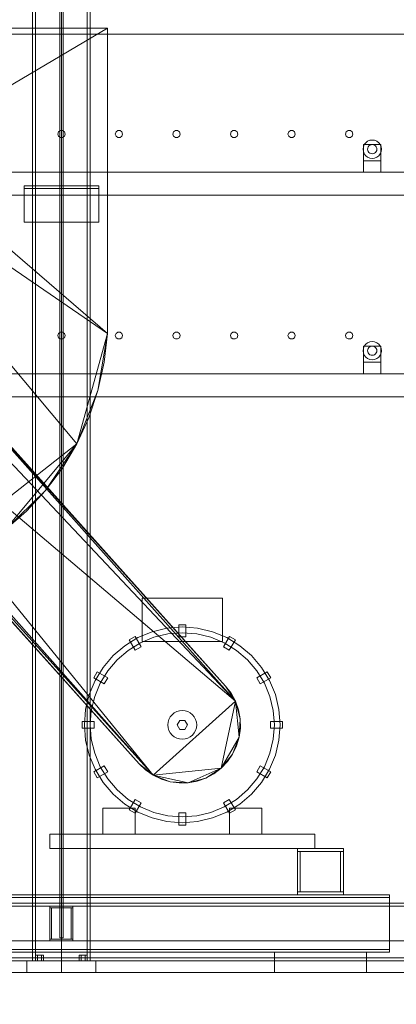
# Model space of a CAD drawing. Header units: millimetres. Extents: x -4395 to 65662, y -65530 to 6847.
# Tile 1000 of 1034: x 58389 to 59043, y -55 to 1655. Entities that reach past the tile are written whole.
import ezdxf

# ---------------------------------------------------------------- set-up
doc = ezdxf.new("R2010")
doc.units = ezdxf.units.MM
for name, color, linetype, lineweight in [('COTAS_O', 1, 'Continuous', 0), ('COTAS_P', 1, 'Continuous', 0), ('lateral_secador', 7, 'Continuous', 0)]:
    doc.layers.add(name, color=color, linetype=linetype, lineweight=lineweight)
doc.dimstyles.new('R19_100', dxfattribs={"dimtxt": 250, "dimasz": 150, "dimexe": 150, "dimexo": 80, "dimgap": 100, "dimtad": 1, "dimtih": 1, "dimtoh": 1, "dimdsep": 46, "dimcen": 0.09, "dimadec": 0, "dimazin": 0, "dimtfac": 1, "dimtdec": 4, "dimtofl": 0, "dimtmove": 0, "dimatfit": 3, "dimfxl": 1, "dimtolj": 1, "dimtzin": 0, "dimarcsym": 0})

# ---------------------------------------------------------------- blocks, each defined once
blk = doc.blocks.new('DIM_R33_28')
at = {"layer": 'COTAS_O'}
for p, q in [((40461.1, 0), (40461.1, -900)), ((60461.1, 0), (60461.1, -900)), ((40461.1, -900), (40611.1, -855)), ((60461.1, -900), (60311.1, -855)), ((40461.1, -900), (60461.1, -900)), ((40461.1, -900), (40611.1, -945)), ((60461.1, -900), (60311.1, -945))]:
    blk.add_line(p, q, dxfattribs=at)
blk.add_text('20000 O', height=250, dxfattribs=at).set_placement((50461.1, -800))
blk = doc.blocks.new('DIM_R33_30')
at = {"layer": 'COTAS_P'}
for p, q in [((112.7, 0), (112.7, -2500)), ((65298.1, 0), (65298.1, -2500)), ((112.7, -2500), (262.7, -2455)), ((65298.1, -2500), (65148.1, -2455)), ((112.7, -2500), (65298.1, -2500)), ((112.7, -2500), (262.7, -2545)), ((65298.1, -2500), (65148.1, -2545))]:
    blk.add_line(p, q, dxfattribs=at)
blk.add_text('65185.39 P', height=250, dxfattribs=at).set_placement((32705.4, -2400))

msp = doc.modelspace()

# ---------------------------------------------------------------- linework, layer by layer
at = {"layer": 'lateral_secador'}
for p, q in [((58411.134, 2925), (58411.134, 20)), ((58416.134, 20), (58416.134, 2925)), ((58458.134, 2925), (58458.134, 60)), ((58461.134, 0), (58461.134, 2925)), ((58464.134, 60), (58464.134, 2925)), ((58506.134, 2925), (58506.134, 20)), ((58511.134, 20), (58511.134, 2925)), ((40811.134, 1630), (60111.134, 1630)), ((58541.134, 1640), (58101.134, 1640)), ((58175.71, 1424.797), (58541.134, 1640)), ((58541.134, 1110), (58541.134, 1640)), ((58035.915, 1456.166), (58541.134, 1110)), ((58035.915, 1456.166), (58488.042, 918.439)), ((58455.997, 1460.082), (58454.784, 1456.35)), ((58454.784, 1456.35), (58455.997, 1452.618)), ((58459.172, 1462.389), (58455.997, 1460.082)), ((58463.096, 1462.389), (58459.172, 1462.389)), ((58466.271, 1460.082), (58463.096, 1462.389)), ((58467.484, 1456.35), (58466.271, 1460.082)), ((58466.271, 1452.618), (58467.484, 1456.35)), ((58555.997, 1460.082), (58554.784, 1456.35)), ((58554.784, 1456.35), (58555.997, 1452.618)), ((58559.172, 1462.389), (58555.997, 1460.082)), ((58563.096, 1462.389), (58559.172, 1462.389)), ((58566.271, 1460.082), (58563.096, 1462.389)), ((58567.484, 1456.35), (58566.271, 1460.082)), ((58566.271, 1452.618), (58567.484, 1456.35)), ((58655.997, 1460.082), (58654.784, 1456.35)), ((58654.784, 1456.35), (58655.997, 1452.618)), ((58659.172, 1462.389), (58655.997, 1460.082)), ((58663.096, 1462.389), (58659.172, 1462.389)), ((58666.271, 1460.082), (58663.096, 1462.389)), ((58667.484, 1456.35), (58666.271, 1460.082)), ((58666.271, 1452.618), (58667.484, 1456.35)), ((58755.997, 1460.082), (58754.784, 1456.35)), ((58754.784, 1456.35), (58755.997, 1452.618)), ((58759.172, 1462.389), (58755.997, 1460.082)), ((58763.096, 1462.389), (58759.172, 1462.389)), ((58766.271, 1460.082), (58763.096, 1462.389)), ((58767.484, 1456.35), (58766.271, 1460.082)), ((58766.271, 1452.618), (58767.484, 1456.35)), ((58855.997, 1460.082), (58854.784, 1456.35)), ((58854.784, 1456.35), (58855.997, 1452.618)), ((58859.172, 1462.389), (58855.997, 1460.082)), ((58863.096, 1462.389), (58859.172, 1462.389)), ((58866.271, 1460.082), (58863.096, 1462.389)), ((58867.484, 1456.35), (58866.271, 1460.082)), ((58866.271, 1452.618), (58867.484, 1456.35)), ((58955.997, 1460.082), (58954.784, 1456.35)), ((58954.784, 1456.35), (58955.997, 1452.618)), ((58959.172, 1462.389), (58955.997, 1460.082)), ((58963.096, 1462.389), (58959.172, 1462.389)), ((58966.271, 1460.082), (58963.096, 1462.389)), ((58967.484, 1456.35), (58966.271, 1460.082)), ((58966.271, 1452.618), (58967.484, 1456.35)), ((58455.997, 1452.618), (58459.172, 1450.311)), ((58459.172, 1450.311), (58463.096, 1450.311)), ((58463.096, 1450.311), (58466.271, 1452.618)), ((58555.997, 1452.618), (58559.172, 1450.311)), ((58559.172, 1450.311), (58563.096, 1450.311)), ((58563.096, 1450.311), (58566.271, 1452.618)), ((58655.997, 1452.618), (58659.172, 1450.311)), ((58659.172, 1450.311), (58663.096, 1450.311)), ((58663.096, 1450.311), (58666.271, 1452.618)), ((58755.997, 1452.618), (58759.172, 1450.311)), ((58759.172, 1450.311), (58763.096, 1450.311)), ((58763.096, 1450.311), (58766.271, 1452.618)), ((58855.997, 1452.618), (58859.172, 1450.311)), ((58859.172, 1450.311), (58863.096, 1450.311)), ((58863.096, 1450.311), (58866.271, 1452.618)), ((58955.997, 1452.618), (58959.172, 1450.311)), ((58959.172, 1450.311), (58963.096, 1450.311)), ((58963.096, 1450.311), (58966.271, 1452.618)), ((58987.277, 1438), (58985.679, 1434.141)), ((58986.134, 1438), (59016.134, 1438)), ((58986.134, 1438), (58986.134, 1410)), ((58989.82, 1441.314), (58987.277, 1438)), ((58993.134, 1443.856), (58989.82, 1441.314)), ((58996.993, 1445.455), (58993.134, 1443.856)), ((58997.134, 1436.928), (58995.477, 1435.657)), ((59001.134, 1446), (58996.993, 1445.455)), ((58999.063, 1437.727), (58997.134, 1436.928)), ((59001.134, 1438), (58999.063, 1437.727)), ((59005.275, 1445.455), (59001.134, 1446)), ((59003.204, 1437.727), (59001.134, 1438)), ((59005.134, 1436.928), (59003.204, 1437.727)), ((59006.791, 1435.657), (59005.134, 1436.928)), ((59009.134, 1443.856), (59005.275, 1445.455)), ((59012.448, 1441.314), (59009.134, 1443.856)), ((59014.99, 1438), (59012.448, 1441.314)), ((59016.589, 1434.141), (59014.99, 1438)), ((59016.134, 1410), (59016.134, 1438)), ((58175.71, 1424.797), (58541.134, 1110)), ((58985.679, 1434.141), (58985.134, 1430)), ((58985.134, 1430), (58985.679, 1425.859)), ((58985.679, 1425.859), (58987.277, 1422)), ((58987.277, 1422), (58989.82, 1418.686)), ((58993.406, 1432.071), (58993.134, 1430)), ((58993.134, 1430), (58993.406, 1427.929)), ((58994.206, 1434), (58993.406, 1432.071)), ((58993.406, 1427.929), (58994.206, 1426)), ((58995.477, 1435.657), (58994.206, 1434)), ((58994.206, 1426), (58995.477, 1424.343)), ((58995.477, 1424.343), (58997.134, 1423.072)), ((58997.134, 1423.072), (58999.063, 1422.273)), ((58999.063, 1422.273), (59001.134, 1422)), ((59001.134, 1422), (59003.204, 1422.273)), ((59003.204, 1422.273), (59005.134, 1423.072)), ((59005.134, 1423.072), (59006.791, 1424.343)), ((59008.062, 1434), (59006.791, 1435.657)), ((59006.791, 1424.343), (59008.062, 1426)), ((59008.861, 1432.071), (59008.062, 1434)), ((59008.062, 1426), (59008.861, 1427.929)), ((59009.134, 1430), (59008.861, 1432.071)), ((59008.861, 1427.929), (59009.134, 1430)), ((59012.448, 1418.686), (59014.99, 1422)), ((59014.99, 1422), (59016.589, 1425.859)), ((59017.134, 1430), (59016.589, 1434.141)), ((59016.589, 1425.859), (59017.134, 1430)), ((58986.134, 1410), (59016.134, 1410)), ((58986.134, 1410), (58986.134, 1390)), ((58989.82, 1418.686), (58993.134, 1416.144)), ((58993.134, 1416.144), (58996.993, 1414.545)), ((58996.993, 1414.545), (59001.134, 1414)), ((59001.134, 1414), (59005.275, 1414.545)), ((59005.275, 1414.545), (59009.134, 1416.144)), ((59009.134, 1416.144), (59012.448, 1418.686)), ((59016.134, 1390), (59016.134, 1410)), ((40811.134, 1390), (60111.134, 1390)), ((58986.134, 1390), (59016.134, 1390)), ((58396.134, 1366.5), (58526.134, 1366.5)), ((58396.134, 1366.5), (58396.134, 1303.5)), ((58396.134, 1366.5), (58396.134, 1361.5)), ((58396.134, 1361.5), (58526.134, 1361.5)), ((58526.134, 1303.5), (58526.134, 1366.5)), ((58526.134, 1361.5), (58526.134, 1366.5)), ((40811.134, 1350), (60111.134, 1350)), ((58396.134, 1303.5), (58526.134, 1303.5)), ((58066.607, 1210.852), (58763.478, 470.91)), ((58124.841, 1188.374), (58746.316, 497.443)), ((58124.841, 1188.374), (58763.478, 470.91)), ((58746.316, 497.443), (58136.316, 1177.443)), ((58620.472, 342.625), (57966.909, 1146.37)), ((57966.909, 1146.37), (58763.478, 470.91)), ((58459.172, 1112.389), (58455.997, 1110.082)), ((58463.096, 1112.389), (58459.172, 1112.389)), ((58466.271, 1110.082), (58463.096, 1112.389)), ((58559.172, 1112.389), (58555.997, 1110.082)), ((58563.096, 1112.389), (58559.172, 1112.389)), ((58566.271, 1110.082), (58563.096, 1112.389)), ((58659.172, 1112.389), (58655.997, 1110.082)), ((58663.096, 1112.389), (58659.172, 1112.389)), ((58666.271, 1110.082), (58663.096, 1112.389)), ((58759.172, 1112.389), (58755.997, 1110.082)), ((58763.096, 1112.389), (58759.172, 1112.389)), ((58766.271, 1110.082), (58763.096, 1112.389)), ((58859.172, 1112.389), (58855.997, 1110.082)), ((58863.096, 1112.389), (58859.172, 1112.389)), ((58866.271, 1110.082), (58863.096, 1112.389)), ((58959.172, 1112.389), (58955.997, 1110.082)), ((58963.096, 1112.389), (58959.172, 1112.389)), ((58966.271, 1110.082), (58963.096, 1112.389)), ((58455.997, 1110.082), (58454.784, 1106.35)), ((58454.784, 1106.35), (58455.997, 1102.618)), ((58455.997, 1102.618), (58459.172, 1100.311)), ((58459.172, 1100.311), (58463.096, 1100.311)), ((58463.096, 1100.311), (58466.271, 1102.618)), ((58467.484, 1106.35), (58466.271, 1110.082)), ((58466.271, 1102.618), (58467.484, 1106.35)), ((58541.134, 1110), (58488.042, 918.439)), ((58541.134, 1110), (58524.591, 1010.784)), ((58535.464, 1059.797), (58541.134, 1110)), ((58555.997, 1110.082), (58554.784, 1106.35)), ((58554.784, 1106.35), (58555.997, 1102.618)), ((58555.997, 1102.618), (58559.172, 1100.311)), ((58559.172, 1100.311), (58563.096, 1100.311)), ((58563.096, 1100.311), (58566.271, 1102.618)), ((58567.484, 1106.35), (58566.271, 1110.082)), ((58566.271, 1102.618), (58567.484, 1106.35)), ((58655.997, 1110.082), (58654.784, 1106.35)), ((58654.784, 1106.35), (58655.997, 1102.618)), ((58655.997, 1102.618), (58659.172, 1100.311)), ((58659.172, 1100.311), (58663.096, 1100.311)), ((58663.096, 1100.311), (58666.271, 1102.618)), ((58667.484, 1106.35), (58666.271, 1110.082)), ((58666.271, 1102.618), (58667.484, 1106.35)), ((58755.997, 1110.082), (58754.784, 1106.35)), ((58754.784, 1106.35), (58755.997, 1102.618)), ((58755.997, 1102.618), (58759.172, 1100.311)), ((58759.172, 1100.311), (58763.096, 1100.311)), ((58763.096, 1100.311), (58766.271, 1102.618)), ((58767.484, 1106.35), (58766.271, 1110.082)), ((58766.271, 1102.618), (58767.484, 1106.35)), ((58855.997, 1110.082), (58854.784, 1106.35)), ((58854.784, 1106.35), (58855.997, 1102.618)), ((58855.997, 1102.618), (58859.172, 1100.311)), ((58859.172, 1100.311), (58863.096, 1100.311)), ((58863.096, 1100.311), (58866.271, 1102.618)), ((58867.484, 1106.35), (58866.271, 1110.082)), ((58866.271, 1102.618), (58867.484, 1106.35)), ((58955.997, 1110.082), (58954.784, 1106.35)), ((58954.784, 1106.35), (58955.997, 1102.618)), ((58955.997, 1102.618), (58959.172, 1100.311)), ((58959.172, 1100.311), (58963.096, 1100.311)), ((58963.096, 1100.311), (58966.271, 1102.618)), ((58967.484, 1106.35), (58966.271, 1110.082)), ((58966.271, 1102.618), (58967.484, 1106.35)), ((58996.993, 1095.455), (58993.134, 1093.856)), ((59001.134, 1096), (58996.993, 1095.455)), ((59005.275, 1095.455), (59001.134, 1096)), ((59009.134, 1093.856), (59005.275, 1095.455)), ((58620.472, 342.625), (57963.526, 1084.04)), ((58985.679, 1084.141), (58985.134, 1080)), ((58985.134, 1080), (58985.679, 1075.859)), ((58987.277, 1088), (58985.679, 1084.141)), ((58986.134, 1088), (59016.134, 1088)), ((58986.134, 1088), (58986.134, 1060)), ((58989.82, 1091.314), (58987.277, 1088)), ((58993.134, 1093.856), (58989.82, 1091.314)), ((58993.406, 1082.071), (58993.134, 1080)), ((58993.134, 1080), (58993.406, 1077.929)), ((58994.206, 1084), (58993.406, 1082.071)), ((58993.406, 1077.929), (58994.206, 1076)), ((58995.477, 1085.657), (58994.206, 1084)), ((58997.134, 1086.928), (58995.477, 1085.657)), ((58999.063, 1087.727), (58997.134, 1086.928)), ((59001.134, 1088), (58999.063, 1087.727)), ((59003.204, 1087.727), (59001.134, 1088)), ((59005.134, 1086.928), (59003.204, 1087.727)), ((59006.791, 1085.657), (59005.134, 1086.928)), ((59008.062, 1084), (59006.791, 1085.657)), ((59008.861, 1082.071), (59008.062, 1084)), ((59008.062, 1076), (59008.861, 1077.929)), ((59009.134, 1080), (59008.861, 1082.071)), ((59008.861, 1077.929), (59009.134, 1080)), ((59012.448, 1091.314), (59009.134, 1093.856)), ((59014.99, 1088), (59012.448, 1091.314)), ((59016.589, 1084.141), (59014.99, 1088)), ((59016.134, 1060), (59016.134, 1088)), ((59017.134, 1080), (59016.589, 1084.141)), ((59016.589, 1075.859), (59017.134, 1080)), ((58985.679, 1075.859), (58987.277, 1072)), ((58987.277, 1072), (58989.82, 1068.686)), ((58989.82, 1068.686), (58993.134, 1066.144)), ((58993.134, 1066.144), (58996.993, 1064.545)), ((58994.206, 1076), (58995.477, 1074.343)), ((58995.477, 1074.343), (58997.134, 1073.072)), ((58996.993, 1064.545), (59001.134, 1064)), ((58997.134, 1073.072), (58999.063, 1072.273)), ((58999.063, 1072.273), (59001.134, 1072)), ((59001.134, 1072), (59003.204, 1072.273)), ((59001.134, 1064), (59005.275, 1064.545)), ((59003.204, 1072.273), (59005.134, 1073.072)), ((59005.134, 1073.072), (59006.791, 1074.343)), ((59005.275, 1064.545), (59009.134, 1066.144)), ((59006.791, 1074.343), (59008.062, 1076)), ((59009.134, 1066.144), (59012.448, 1068.686)), ((59012.448, 1068.686), (59014.99, 1072)), ((59014.99, 1072), (59016.589, 1075.859)), ((58595.952, 362.557), (57976.327, 1055.148)), ((58620.472, 342.625), (57976.327, 1055.148)), ((58524.591, 1010.784), (58535.464, 1059.797)), ((58986.134, 1060), (59016.134, 1060)), ((58986.134, 1060), (58986.134, 1040)), ((59016.134, 1040), (59016.134, 1060)), ((40811.134, 1040), (60111.134, 1040)), ((57985.952, 1042.557), (58595.952, 362.557)), ((58986.134, 1040), (59016.134, 1040)), ((58524.591, 1010.784), (58488.042, 918.439)), ((58508.704, 963.496), (58524.591, 1010.784)), ((40811.134, 1000), (60111.134, 1000)), ((58488.042, 918.439), (58508.704, 963.496)), ((58488.042, 918.439), (58194.571, 686.788)), ((58488.042, 918.439), (58364.169, 769.481)), ((58488.042, 918.439), (58433.61, 836.889)), ((58462.898, 876.09), (58488.042, 918.439)), ((58433.61, 836.889), (58462.898, 876.09)), ((58433.61, 836.889), (58364.169, 769.481)), ((58400.562, 801.235), (58433.61, 836.889)), ((58364.169, 769.481), (58400.562, 801.235)), ((58601.134, 650), (58741.134, 650)), ((58601.134, 650), (58601.134, 575)), ((58741.134, 575), (58741.134, 650)), ((58671.134, 600), (58644.54, 597.907)), ((58665.134, 583), (58665.134, 604)), ((58677.134, 604), (58665.134, 604)), ((58697.728, 597.907), (58671.134, 600)), ((58677.134, 583), (58677.134, 604)), ((58589.33, 583.688), (58578.938, 577.688)), ((58599.83, 565.502), (58589.33, 583.688)), ((58618.601, 591.68), (58593.955, 581.471)), ((58621.691, 582.169), (58598.495, 572.561)), ((58644.54, 597.907), (58618.601, 591.68)), ((58646.104, 588.03), (58621.691, 582.169)), ((58671.134, 590), (58646.104, 588.03)), ((58665.134, 583), (58677.134, 583)), ((58696.163, 588.03), (58671.134, 590)), ((58720.577, 582.169), (58696.163, 588.03)), ((58723.667, 591.68), (58697.728, 597.907)), ((58743.772, 572.561), (58720.577, 582.169)), ((58748.312, 581.471), (58723.667, 591.68)), ((58742.438, 565.502), (58752.938, 583.688)), ((58763.33, 577.688), (58752.938, 583.688)), ((58571.21, 567.533), (58550.926, 550.208)), ((58593.955, 581.471), (58571.21, 567.533)), ((58598.495, 572.561), (58577.088, 559.443)), ((58589.438, 559.502), (58578.938, 577.688)), ((58589.438, 559.502), (58599.83, 565.502)), ((58601.134, 575), (58741.134, 575)), ((58742.438, 565.502), (58752.83, 559.502)), ((58765.18, 559.443), (58743.772, 572.561)), ((58771.057, 567.533), (58748.312, 581.471)), ((58752.83, 559.502), (58763.33, 577.688)), ((58791.342, 550.208), (58771.057, 567.533)), ((58550.926, 550.208), (58533.601, 529.923)), ((58577.088, 559.443), (58557.997, 543.137)), ((58784.271, 543.137), (58765.18, 559.443)), ((58808.667, 529.923), (58791.342, 550.208)), ((58557.997, 543.137), (58541.691, 524.046)), ((58800.577, 524.046), (58784.271, 543.137)), ((58523.445, 522.196), (58517.445, 511.804)), ((58533.601, 529.923), (58519.663, 507.178)), ((58541.632, 511.696), (58523.445, 522.196)), ((58541.691, 524.046), (58528.573, 502.638)), ((58813.695, 502.638), (58800.577, 524.046)), ((58800.636, 511.696), (58818.822, 522.196)), ((58822.605, 507.178), (58808.667, 529.923)), ((58824.822, 511.804), (58818.822, 522.196)), ((58519.663, 507.178), (58509.454, 482.533)), ((58535.632, 501.304), (58517.445, 511.804)), ((58528.573, 502.638), (58518.965, 479.443)), ((58535.632, 501.304), (58541.632, 511.696)), ((58746.316, 497.443), (58763.478, 470.91)), ((58755.941, 484.852), (58746.316, 497.443)), ((58800.636, 511.696), (58806.636, 501.304)), ((58806.636, 501.304), (58824.822, 511.804)), ((58823.303, 479.443), (58813.695, 502.638)), ((58832.813, 482.533), (58822.605, 507.178)), ((58509.454, 482.533), (58503.227, 456.594)), ((58518.965, 479.443), (58513.104, 455.03)), ((58763.478, 470.91), (58755.941, 484.852)), ((58829.164, 455.03), (58823.303, 479.443)), ((58839.041, 456.594), (58832.813, 482.533)), ((58763.478, 470.91), (58620.472, 342.625)), ((58763.478, 470.91), (58738.577, 354.817)), ((58763.478, 470.91), (58771.601, 440.371)), ((58768.741, 455.96), (58763.478, 470.91)), ((58763.478, 470.91), (58769.888, 408.818)), ((58503.227, 456.594), (58501.134, 430)), ((58513.104, 455.03), (58511.134, 430)), ((58653.456, 447.678), (58650.347, 443.889)), ((58657.245, 450.787), (58653.456, 447.678)), ((58661.567, 453.097), (58657.245, 450.787)), ((58666.257, 454.52), (58661.567, 453.097)), ((58671.134, 455), (58666.257, 454.52)), ((58676.011, 454.52), (58671.134, 455)), ((58680.701, 453.097), (58676.011, 454.52)), ((58685.023, 450.787), (58680.701, 453.097)), ((58688.812, 447.678), (58685.023, 450.787)), ((58691.921, 443.889), (58688.812, 447.678)), ((58771.601, 440.371), (58768.741, 455.96)), ((58831.134, 430), (58829.164, 455.03)), ((58841.134, 430), (58839.041, 456.594)), ((58518.134, 436), (58497.134, 436)), ((58497.134, 436), (58497.134, 424)), ((58501.134, 430), (58503.227, 403.406)), ((58511.134, 430), (58513.104, 404.97)), ((58518.134, 424), (58518.134, 436)), ((58646.614, 434.877), (58646.134, 430)), ((58646.134, 430), (58646.614, 425.123)), ((58648.037, 439.567), (58646.614, 434.877)), ((58650.347, 443.889), (58648.037, 439.567)), ((58666.634, 437.794), (58662.134, 430)), ((58662.134, 430), (58666.634, 422.206)), ((58675.634, 437.794), (58666.634, 437.794)), ((58680.134, 430), (58675.634, 437.794)), ((58675.634, 422.206), (58680.134, 430)), ((58694.231, 439.567), (58691.921, 443.889)), ((58695.654, 434.877), (58694.231, 439.567)), ((58696.134, 430), (58695.654, 434.877)), ((58695.654, 425.123), (58696.134, 430)), ((58771.601, 440.371), (58769.888, 408.818)), ((58771.985, 424.527), (58771.601, 440.371)), ((58824.134, 436), (58845.134, 436)), ((58824.134, 436), (58824.134, 424)), ((58829.164, 404.97), (58831.134, 430)), ((58839.041, 403.406), (58841.134, 430)), ((58845.134, 424), (58845.134, 436)), ((58518.134, 424), (58497.134, 424)), ((58646.614, 425.123), (58648.037, 420.433)), ((58648.037, 420.433), (58650.347, 416.111)), ((58650.347, 416.111), (58653.456, 412.322)), ((58653.456, 412.322), (58657.245, 409.213)), ((58666.634, 422.206), (58675.634, 422.206)), ((58685.023, 409.213), (58688.812, 412.322)), ((58688.812, 412.322), (58691.921, 416.111)), ((58691.921, 416.111), (58694.231, 420.433)), ((58694.231, 420.433), (58695.654, 425.123)), ((58769.888, 408.818), (58771.985, 424.527)), ((58824.134, 424), (58845.134, 424)), ((58503.227, 403.406), (58509.454, 377.467)), ((58513.104, 404.97), (58518.965, 380.557)), ((58657.245, 409.213), (58661.567, 406.903)), ((58661.567, 406.903), (58666.257, 405.48)), ((58666.257, 405.48), (58671.134, 405)), ((58671.134, 405), (58676.011, 405.48)), ((58676.011, 405.48), (58680.701, 406.903)), ((58680.701, 406.903), (58685.023, 409.213)), ((58769.888, 408.818), (58738.577, 354.817)), ((58769.888, 408.818), (58758.509, 379.338)), ((58758.509, 379.338), (58765.358, 393.63)), ((58765.358, 393.63), (58769.888, 408.818)), ((58823.303, 380.557), (58829.164, 404.97)), ((58832.813, 377.467), (58839.041, 403.406)), ((58509.454, 377.467), (58519.663, 352.822)), ((58518.965, 380.557), (58528.573, 357.362)), ((58758.509, 379.338), (58738.577, 354.817)), ((58749.507, 366.293), (58758.509, 379.338)), ((58813.695, 357.362), (58823.303, 380.557)), ((58822.605, 352.822), (58832.813, 377.467)), ((58620.472, 342.625), (58595.952, 362.557)), ((58595.952, 362.557), (58607.427, 351.626)), ((58738.577, 354.817), (58749.507, 366.293)), ((58535.632, 358.696), (58517.445, 348.196)), ((58517.445, 348.196), (58523.445, 337.804)), ((58519.663, 352.822), (58533.601, 330.077)), ((58541.632, 348.304), (58523.445, 337.804)), ((58528.573, 357.362), (58541.691, 335.954)), ((58541.632, 348.304), (58535.632, 358.696)), ((58607.427, 351.626), (58620.472, 342.625)), ((58738.577, 354.817), (58620.472, 342.625)), ((58649.952, 331.246), (58620.472, 342.625)), ((58620.472, 342.625), (58634.765, 335.776)), ((58681.505, 329.534), (58620.472, 342.625)), ((58738.577, 354.817), (58681.505, 329.534)), ((58738.577, 354.817), (58712.044, 337.656)), ((58712.044, 337.656), (58725.985, 345.193)), ((58725.985, 345.193), (58738.577, 354.817)), ((58800.577, 335.954), (58813.695, 357.362)), ((58806.636, 358.696), (58800.636, 348.304)), ((58800.636, 348.304), (58818.822, 337.804)), ((58806.636, 358.696), (58824.822, 348.196)), ((58808.667, 330.077), (58822.605, 352.822)), ((58818.822, 337.804), (58824.822, 348.196)), ((58533.601, 330.077), (58550.926, 309.792)), ((58541.691, 335.954), (58557.997, 316.863)), ((58634.765, 335.776), (58649.952, 331.246)), ((58681.505, 329.534), (58649.952, 331.246)), ((58649.952, 331.246), (58665.661, 329.148)), ((58665.661, 329.148), (58681.505, 329.534)), ((58712.044, 337.656), (58681.505, 329.534)), ((58681.505, 329.534), (58697.095, 332.393)), ((58697.095, 332.393), (58712.044, 337.656)), ((58784.271, 316.863), (58800.577, 335.954)), ((58791.342, 309.792), (58808.667, 330.077)), ((58550.926, 309.792), (58571.21, 292.467)), ((58557.997, 316.863), (58577.088, 300.557)), ((58765.18, 300.557), (58784.271, 316.863)), ((58771.057, 292.467), (58791.342, 309.792)), ((58571.21, 292.467), (58593.955, 278.529)), ((58577.088, 300.557), (58598.495, 287.439)), ((58589.438, 300.498), (58578.938, 282.312)), ((58599.83, 294.498), (58589.33, 276.312)), ((58599.83, 294.498), (58589.438, 300.498)), ((58752.83, 300.498), (58742.438, 294.498)), ((58742.438, 294.498), (58752.938, 276.312)), ((58743.772, 287.439), (58765.18, 300.557)), ((58748.312, 278.529), (58771.057, 292.467)), ((58752.83, 300.498), (58763.33, 282.312)), ((58533.134, 285), (58589.134, 285)), ((58533.134, 285), (58533.134, 240)), ((58578.938, 282.312), (58589.33, 276.312)), ((58589.134, 240), (58589.134, 285)), ((58593.955, 278.529), (58618.601, 268.32)), ((58598.495, 287.439), (58621.691, 277.831)), ((58621.691, 277.831), (58646.104, 271.97)), ((58665.134, 277), (58665.134, 256)), ((58677.134, 277), (58665.134, 277)), ((58677.134, 277), (58677.134, 256)), ((58696.163, 271.97), (58720.577, 277.831)), ((58720.577, 277.831), (58743.772, 287.439)), ((58723.667, 268.32), (58748.312, 278.529)), ((58752.938, 276.312), (58763.33, 282.312)), ((58753.134, 285), (58809.134, 285)), ((58753.134, 285), (58753.134, 240)), ((58809.134, 240), (58809.134, 285)), ((58618.601, 268.32), (58644.54, 262.093)), ((58644.54, 262.093), (58671.134, 260)), ((58646.104, 271.97), (58671.134, 270)), ((58671.134, 270), (58696.163, 271.97)), ((58671.134, 260), (58697.728, 262.093)), ((58697.728, 262.093), (58723.667, 268.32)), ((58441.134, 240), (58901.134, 240)), ((58441.134, 240), (58441.134, 215)), ((58533.134, 240), (58589.134, 240)), ((58665.134, 256), (58677.134, 256)), ((58753.134, 240), (58809.134, 240)), ((58901.134, 215), (58901.134, 240)), ((58441.134, 215), (58901.134, 215)), ((58871.134, 215), (58951.134, 215)), ((58871.134, 215), (58871.134, 210)), ((58871.134, 210), (58951.134, 210)), ((58871.134, 210), (58876.134, 210)), ((58871.134, 210), (58871.134, 140)), ((58876.134, 140), (58876.134, 210)), ((58946.134, 210), (58951.134, 210)), ((58946.134, 210), (58946.134, 140)), ((58951.134, 210), (58951.134, 215)), ((58951.134, 140), (58951.134, 210)), ((58871.134, 140), (58951.134, 140)), ((58871.134, 140), (58871.134, 135)), ((58871.134, 140), (58876.134, 140)), ((58946.134, 140), (58951.134, 140)), ((58951.134, 135), (58951.134, 140)), ((40461.134, 120), (60461.134, 120)), ((57541.134, 135), (59031.134, 135)), ((57541.134, 130), (59031.134, 130)), ((58871.134, 135), (58951.134, 135)), ((59031.134, 130), (59031.134, 135)), ((59031.134, 40), (59031.134, 130)), ((40461.134, 115), (60461.134, 115)), ((58441.134, 115), (58481.134, 115)), ((58441.134, 115), (58441.134, 112)), ((58441.134, 112), (58481.134, 112)), ((58441.134, 112), (58444.134, 112)), ((58441.134, 112), (58441.134, 58)), ((58444.134, 58), (58444.134, 112)), ((58478.134, 112), (58481.134, 112)), ((58478.134, 112), (58478.134, 58)), ((58481.134, 112), (58481.134, 115)), ((58481.134, 58), (58481.134, 112)), ((40461.134, 55), (60461.134, 55)), ((58441.134, 58), (58481.134, 58)), ((58441.134, 58), (58441.134, 55)), ((58441.134, 58), (58444.134, 58)), ((58441.134, 55), (58481.134, 55)), ((58458.134, 60), (58464.134, 60)), ((58478.134, 58), (58481.134, 58)), ((58481.134, 55), (58481.134, 58)), ((57541.134, 40), (59031.134, 40)), ((57541.134, 35), (59031.134, 35)), ((58831.134, 35), (58991.134, 35)), ((58831.134, 35), (58831.134, 0)), ((58991.134, 0), (58991.134, 35)), ((59031.134, 35), (59031.134, 40)), ((40461.134, 25), (60461.134, 25)), ((40461.134, 20), (60461.134, 20)), ((58401.134, 20), (58521.134, 20)), ((58401.134, 20), (58401.134, 0)), ((58411.134, 20), (58511.134, 20)), ((58411.134, 20), (58416.134, 20)), ((58419.634, 30), (58416.134, 30)), ((58416.134, 20), (58416.134, 30)), ((58419.634, 20), (58416.134, 20)), ((58426.634, 30), (58419.634, 30)), ((58419.634, 20), (58419.634, 30)), ((58426.634, 20), (58419.634, 20)), ((58430.134, 30), (58426.634, 30)), ((58426.634, 20), (58426.634, 30)), ((58426.634, 20), (58430.134, 20)), ((58430.134, 30), (58430.134, 20)), ((58495.634, 30), (58492.134, 30)), ((58492.134, 20), (58492.134, 30)), ((58495.634, 20), (58492.134, 20)), ((58502.634, 30), (58495.634, 30)), ((58495.634, 20), (58495.634, 30)), ((58502.634, 20), (58495.634, 20)), ((58506.134, 30), (58502.634, 30)), ((58502.634, 20), (58502.634, 30)), ((58502.634, 20), (58506.134, 20)), ((58506.134, 30), (58506.134, 20)), ((58506.134, 20), (58511.134, 20)), ((58521.134, 0), (58521.134, 20)), ((40461.134, 0), (60461.134, 0)), ((58286.134, 0), (58461.134, 0)), ((58401.134, 0), (58521.134, 0)), ((58461.134, 0), (59461.134, 0)), ((58831.134, 0), (58991.134, 0))]:
    msp.add_line(p, q, dxfattribs=at)

# ---------------------------------------------------------------- dimensions: what is measured, and where the dimension line sits
at = {"layer": 'COTAS_O'}
dim = msp.add_aligned_dim(p1=(40461.134, 0), p2=(60461.134, 0), distance=-900, text='<> O', dimstyle='R19_100', dxfattribs=at)
dim.commit()
dim.dimension.update_dxf_attribs({"geometry": 'DIM_R33_28', "text_midpoint": (50461.134, -900)})
at = {"layer": 'COTAS_P'}
dim = msp.add_aligned_dim(p1=(112.7, 0), p2=(65298.0949, 0), distance=-2500, text='<> P', dimstyle='R19_100', dxfattribs=at)
dim.commit()
dim.dimension.update_dxf_attribs({"geometry": 'DIM_R33_30', "text_midpoint": (32705.3975, -2500)})

doc.saveas('drawing.dxf')
